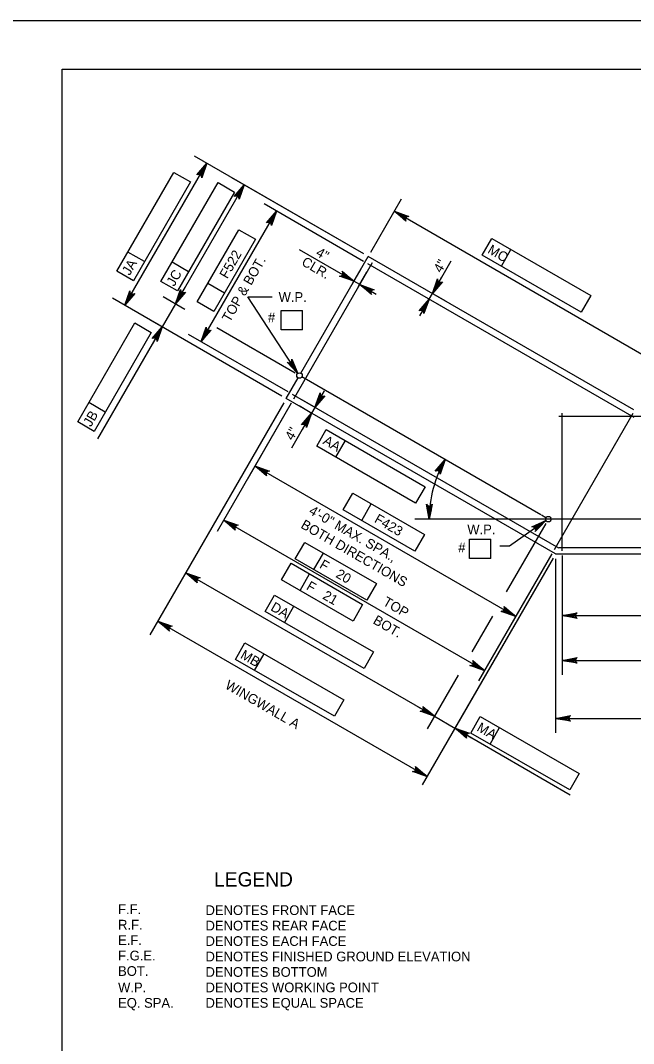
# Model space of a CAD drawing. Extents: x 638255 to 640306, y 296059 to 298435.
# Drawn here: x 639303.6 to 639492.8, y 298119.6 to 298435.5 of the extents above; entities that cross this region are included whole.
import ezdxf

# ---------------------------------------------------------------- set-up
doc = ezdxf.new("R2010")
doc.units = 0
for name, color, linetype in [('2', 7, 'Continuous'), ('Level 10', 7, 'Continuous'), ('Level 3', 7, 'Continuous'), ('Level 4', 7, 'Continuous'), ('Level 6', 7, 'Continuous'), ('PLT-BNDY', 7, 'Continuous')]:
    doc.layers.add(name, color=color, linetype=linetype)

msp = doc.modelspace()

# ---------------------------------------------------------------- linework, layer by layer
at = {"layer": '2'}
for p, q in [((639316.46, 297856.46), (639316.46, 298420.46)), ((639316.46, 298420.46), (640102.46, 298420.46))]:
    msp.add_line(p, q, dxfattribs=at)
at = {"layer": 'Level 10'}
for p, q in [((639390.14, 298326.56), (639410.95, 298362.61)), ((639492.96, 298315.26), (639410.95, 298362.61)), ((639385.63, 298318.74), (639389.29, 298325.09)), ((639464.16, 298282.85), (639390.45, 298325.4)), ((639468.76, 298270.74), (639385.63, 298318.74)), ((639525.91, 298281.49), (639463.28, 298281.49)), ((639465.78, 298281.91), (639464.38, 298282.72)), ((639468.76, 298270.74), (639688.01, 298270.74))]:
    msp.add_line(p, q, dxfattribs=at)
at = {"layer": 'Level 3'}
for points in [[(639372.66, 298384.71), (639371.09, 298380.25), (639371.06, 298380.68), (639370.88, 298381), (639370.64, 298381.2), (639370.34, 298381.31), (639369.98, 298381.31), (639369.58, 298381.12), (639372.66, 298384.71), (639369.98, 298381.31), (639370.34, 298381.31), (639372.66, 298384.71), (639370.64, 298381.2), (639370.88, 298381), (639372.66, 298384.71), (639371.06, 298380.68)], [(639335.77, 298347.52), (639337.34, 298351.98), (639337.36, 298351.77), (639337.38, 298351.55), (639337.47, 298351.39), (639337.56, 298351.23), (639337.68, 298351.13), (639337.8, 298351.03), (639337.95, 298350.98), (639338.1, 298350.92), (639338.28, 298350.92), (639338.46, 298350.93), (639338.66, 298351.02), (639338.85, 298351.11), (639335.77, 298347.52), (639338.66, 298351.02), (639338.46, 298350.93), (639335.77, 298347.52), (639338.28, 298350.92), (639338.1, 298350.92), (639335.77, 298347.52), (639337.95, 298350.98), (639337.8, 298351.03), (639335.77, 298347.52), (639337.68, 298351.13), (639337.56, 298351.23), (639335.77, 298347.52), (639337.47, 298351.39), (639337.38, 298351.55), (639335.77, 298347.52), (639337.36, 298351.77)], [(639456.44, 298251.46), (639451.98, 298253.03), (639452.19, 298253.04), (639452.41, 298253.06), (639452.57, 298253.15), (639452.73, 298253.24), (639452.83, 298253.36), (639452.93, 298253.48), (639452.98, 298253.63), (639453.04, 298253.78), (639453.04, 298253.96), (639453.03, 298254.14), (639452.94, 298254.34), (639452.85, 298254.54), (639456.44, 298251.46), (639452.94, 298254.34), (639453.03, 298254.14), (639456.44, 298251.46), (639453.04, 298253.96), (639453.04, 298253.78), (639456.44, 298251.46), (639452.98, 298253.63), (639452.93, 298253.48), (639456.44, 298251.46), (639452.83, 298253.36), (639452.73, 298253.24), (639456.44, 298251.46), (639452.57, 298253.15), (639452.41, 298253.06), (639456.44, 298251.46), (639452.19, 298253.04)]]:
    msp.add_lwpolyline(points, dxfattribs=at)
at = {"layer": 'Level 4'}
for p, q in [((639335.77, 298347.52), (639361.1, 298391.39)), ((639409.62, 298363.37), (639357.27, 298393.6)), ((639333.34, 298358.03), (639350.96, 298388.54)), ((639350.96, 298388.54), (639356.07, 298385.6)), ((639356.07, 298385.6), (639338.45, 298355.08)), ((639346.95, 298354.9), (639364.57, 298385.41)), ((639364.57, 298385.41), (639369.67, 298382.47)), ((639409.62, 298363.37), (639368.83, 298386.92)), ((639372.66, 298384.71), (639351.43, 298347.94)), ((639369.67, 298382.47), (639352.05, 298351.95)), ((639409.49, 298361.09), (639378.77, 298378.82)), ((639411.72, 298363.93), (639421.2, 298380.36)), ((639359.32, 298336.29), (639382.6, 298376.61)), ((639418.99, 298376.53), (639501, 298329.18)), ((639358.12, 298348.56), (639370.98, 298370.84)), ((639370.98, 298370.84), (639376.09, 298367.9)), ((639376.09, 298367.9), (639363.22, 298345.62)), ((639446.12, 298362.99), (639449.05, 298368.11)), ((639449.05, 298368.11), (639479.61, 298350.56)), ((639341.86, 298361), (639336.76, 298363.95)), ((639406.53, 298354.94), (639389.73, 298364.63)), ((639476.67, 298345.44), (639446.12, 298362.99)), ((639452.04, 298359.59), (639454.98, 298364.7)), ((639355.47, 298357.87), (639350.37, 298360.82)), ((639430.73, 298351.19), (639436.55, 298361.27)), ((639338.45, 298355.08), (639333.34, 298358.03)), ((639406.16, 298354.31), (639408.74, 298358.77)), ((639407.93, 298353.28), (639410.51, 298357.74)), ((639352.05, 298351.95), (639346.95, 298354.9)), ((639366.51, 298351.31), (639361.41, 298354.26)), ((639408.3, 298353.91), (639406.53, 298354.94)), ((639408.3, 298353.92), (639413.4, 298350.97)), ((639432.2, 298353.74), (639433.67, 298356.3)), ((639354.33, 298346.26), (639347.6, 298350.14)), ((639352.9, 298350.49), (639354.38, 298353.04)), ((639373.73, 298350.17), (639381.26, 298350.17)), ((639389.2, 298326.5), (639373.73, 298350.17)), ((639429.7, 298349.42), (639430.72, 298351.19)), ((639431.85, 298350.54), (639434.55, 298348.98)), ((639479.61, 298350.56), (639476.67, 298345.44)), ((639384.3, 298319.5), (639331.95, 298349.73)), ((639351.43, 298347.93), (639347.33, 298340.85)), ((639363.22, 298345.62), (639358.12, 298348.56)), ((639429.7, 298349.42), (639426.75, 298344.31)), ((639430.82, 298348.77), (639433.53, 298347.21)), ((639384.1, 298345.88), (639390.68, 298345.88)), ((639384.1, 298339.98), (639384.1, 298345.88)), ((639390.68, 298339.98), (639390.68, 298345.88)), ((639321.25, 298311.55), (639338.87, 298342.06)), ((639347.33, 298340.85), (639327.37, 298306.26)), ((639338.87, 298342.06), (639343.97, 298339.11)), ((639356.28, 298335.68), (639343.51, 298343.06)), ((639388.39, 298326.6), (639364.21, 298340.55)), ((639343.97, 298339.11), (639326.36, 298308.6)), ((639345.86, 298338.29), (639344.39, 298335.74)), ((639386.21, 298320.77), (639355.49, 298338.5)), ((639390.68, 298339.98), (639384.1, 298339.98)), ((639394.47, 298315.99), (639397.42, 298321.1)), ((639329.77, 298314.52), (639324.67, 298317.47)), ((639384.86, 298317.41), (639343.52, 298245.81)), ((639387.14, 298317.27), (639364.26, 298277.63)), ((639387.14, 298317.27), (639373.76, 298294.09)), ((639393.02, 298314.47), (639389.62, 298316.43)), ((639394.04, 298316.24), (639390.65, 298318.2)), ((639394.48, 298315.99), (639393.45, 298314.22)), ((639393.45, 298314.22), (639387.19, 298303.37)), ((639326.36, 298308.6), (639321.25, 298311.55)), ((639391.98, 298311.67), (639390.5, 298309.11)), ((639395.03, 298304.06), (639397.99, 298309.16)), ((639397.99, 298309.16), (639428.48, 298291.52)), ((639425.53, 298286.42), (639395.03, 298304.06)), ((639400.95, 298300.64), (639403.9, 298305.74)), ((639375.97, 298297.92), (639456.44, 298251.46)), ((639428.48, 298291.52), (639425.53, 298286.42)), ((639403.24, 298284.36), (639406.19, 298289.47)), ((639406.19, 298289.47), (639428.26, 298276.73)), ((639425.31, 298271.62), (639403.24, 298284.36)), ((639408.94, 298281.08), (639411.88, 298286.18)), ((639366.31, 298281.19), (639446.78, 298234.73)), ((639464.98, 298281.49), (639425.33, 298281.49)), ((639465.8, 298281.04), (639454.53, 298273.2)), ((639465.75, 298280.16), (639453.54, 298259.01)), ((639388.42, 298269.22), (639391.37, 298274.33)), ((639391.37, 298274.33), (639413.45, 298261.58)), ((639428.26, 298276.73), (639425.31, 298271.62)), ((639442.17, 298275.28), (639448.75, 298275.28)), ((639442.17, 298269.39), (639442.17, 298275.28)), ((639448.75, 298269.39), (639448.75, 298275.28)), ((639394.12, 298265.93), (639397.07, 298271.04)), ((639454.53, 298273.2), (639451.58, 298273.2)), ((639410.5, 298256.48), (639388.42, 298269.22)), ((639467.99, 298269.41), (639427.61, 298199.48)), ((639467.99, 298269.41), (639437.71, 298216.97)), ((639448.75, 298269.39), (639442.17, 298269.39)), ((639467.62, 298270.81), (639444.94, 298231.53)), ((639467.62, 298270.81), (639454.23, 298247.63)), ((639468.76, 298269.21), (639468.76, 298215.54)), ((639470.8, 298270.23), (639470.8, 298233.44)), ((639470.8, 298270.23), (639470.8, 298247.29)), ((639354.58, 298264.96), (639431.38, 298220.62)), ((639384.17, 298262.76), (639387.12, 298267.86)), ((639387.12, 298267.86), (639409.19, 298255.12)), ((639406.25, 298250.01), (639384.17, 298262.76)), ((639389.87, 298259.47), (639392.82, 298264.57)), ((639413.45, 298261.58), (639410.5, 298256.48)), ((639379.1, 298252.94), (639382.04, 298258.05)), ((639382.04, 298258.05), (639412.59, 298240.5)), ((639409.66, 298235.39), (639379.1, 298252.94)), ((639385.03, 298249.53), (639387.96, 298254.65)), ((639409.19, 298255.12), (639406.25, 298250.01)), ((639345.94, 298250), (639429.07, 298202.01)), ((639449.25, 298251.58), (639442.88, 298240.55)), ((639470.8, 298251.71), (639685.96, 298251.71)), ((639369.95, 298238.18), (639372.88, 298243.29)), ((639372.88, 298243.29), (639403.44, 298225.74)), ((639375.87, 298234.77), (639378.81, 298239.89)), ((639412.59, 298240.5), (639409.66, 298235.39)), ((639400.5, 298220.63), (639369.95, 298238.18)), ((639470.8, 298237.86), (639685.96, 298237.86)), ((639438.69, 298233.28), (639429.17, 298216.8)), ((639403.44, 298225.74), (639400.5, 298220.63)), ((639428.83, 298222.1), (639426.28, 298223.57)), ((639431.38, 298220.62), (639437.71, 298216.97)), ((639442.59, 298215.45), (639445.53, 298220.56)), ((639445.53, 298220.56), (639476.08, 298203.01)), ((639468.76, 298219.96), (639688.01, 298219.96)), ((639437.72, 298216.98), (639473.23, 298196.38)), ((639440.26, 298215.5), (639442.81, 298214.02)), ((639473.15, 298197.9), (639442.59, 298215.45)), ((639448.52, 298212.05), (639451.45, 298217.16)), ((639476.08, 298203.01), (639473.15, 298197.9))]:
    msp.add_line(p, q, dxfattribs=at)
for points in [[(639361.1, 298391.39), (639359.53, 298386.92), (639359.49, 298387.36), (639359.32, 298387.67), (639359.07, 298387.87), (639358.78, 298387.98), (639358.42, 298387.98), (639358.02, 298387.79), (639361.1, 298391.39), (639358.42, 298387.98), (639358.78, 298387.98), (639361.1, 298391.39), (639359.07, 298387.87), (639359.32, 298387.67), (639361.1, 298391.39), (639359.49, 298387.36)], [(639382.6, 298376.61), (639381.03, 298372.15), (639381, 298372.58), (639380.82, 298372.9), (639380.57, 298373.1), (639380.28, 298373.21), (639379.91, 298373.2), (639379.52, 298373.02), (639382.6, 298376.61), (639379.91, 298373.2), (639380.28, 298373.21), (639382.6, 298376.61), (639380.57, 298373.1), (639380.82, 298372.9), (639382.6, 298376.61), (639381, 298372.58)], [(639418.99, 298376.53), (639423.45, 298374.96), (639423.02, 298374.92), (639422.7, 298374.74), (639422.5, 298374.5), (639422.39, 298374.2), (639422.4, 298373.84), (639422.58, 298373.44), (639418.99, 298376.53), (639422.4, 298373.84), (639422.39, 298374.2), (639418.99, 298376.53), (639422.5, 298374.5), (639422.7, 298374.74), (639418.99, 298376.53), (639423.02, 298374.92)], [(639406.53, 298354.94), (639402.06, 298356.51), (639402.5, 298356.55), (639402.81, 298356.73), (639403.02, 298356.97), (639403.12, 298357.26), (639403.12, 298357.63), (639402.93, 298358.02), (639406.53, 298354.94), (639403.12, 298357.63), (639403.12, 298357.26), (639406.53, 298354.94), (639403.02, 298356.97), (639402.81, 298356.73), (639406.53, 298354.94), (639402.5, 298356.55)], [(639408.3, 298353.91), (639412.76, 298352.34), (639412.33, 298352.31), (639412.01, 298352.13), (639411.81, 298351.88), (639411.7, 298351.59), (639411.7, 298351.23), (639411.89, 298350.83), (639408.3, 298353.91), (639411.7, 298351.23), (639411.7, 298351.59), (639408.3, 298353.91), (639411.81, 298351.88), (639412.01, 298352.13), (639408.3, 298353.91), (639412.33, 298352.31)], [(639430.73, 298351.19), (639432.3, 298355.65), (639432.33, 298355.22), (639432.51, 298354.9), (639432.75, 298354.7), (639433.05, 298354.59), (639433.41, 298354.6), (639433.81, 298354.78), (639430.73, 298351.19), (639433.41, 298354.6), (639433.05, 298354.59), (639430.73, 298351.19), (639432.75, 298354.7), (639432.51, 298354.9), (639430.73, 298351.19), (639432.33, 298355.22)], [(639351.43, 298347.94), (639353, 298352.4), (639353.03, 298351.97), (639353.21, 298351.65), (639353.45, 298351.45), (639353.75, 298351.34), (639354.11, 298351.34), (639354.51, 298351.53), (639351.43, 298347.94), (639354.11, 298351.34), (639353.75, 298351.34), (639351.43, 298347.94), (639353.45, 298351.45), (639353.21, 298351.65), (639351.43, 298347.94), (639353.03, 298351.97)], [(639429.7, 298349.42), (639428.13, 298344.95), (639428.09, 298345.39), (639427.92, 298345.7), (639427.67, 298345.91), (639427.38, 298346.01), (639427.01, 298346.01), (639426.62, 298345.83), (639429.7, 298349.42), (639427.01, 298346.01), (639427.38, 298346.01), (639429.7, 298349.42), (639427.67, 298345.91), (639427.92, 298345.7), (639429.7, 298349.42), (639428.09, 298345.39)], [(639347.33, 298340.85), (639345.76, 298336.38), (639345.73, 298336.82), (639345.55, 298337.13), (639345.31, 298337.33), (639345.01, 298337.44), (639344.65, 298337.44), (639344.25, 298337.25), (639347.33, 298340.85), (639344.65, 298337.44), (639345.01, 298337.44), (639347.33, 298340.85), (639345.31, 298337.33), (639345.55, 298337.13), (639347.33, 298340.85), (639345.73, 298336.82)], [(639359.32, 298336.29), (639360.89, 298340.75), (639360.93, 298340.32), (639361.1, 298340), (639361.35, 298339.8), (639361.64, 298339.69), (639362.01, 298339.69), (639362.4, 298339.88), (639359.32, 298336.29), (639362.01, 298339.69), (639361.64, 298339.69), (639359.32, 298336.29), (639361.35, 298339.8), (639361.1, 298340), (639359.32, 298336.29), (639360.93, 298340.32)], [(639389.2, 298326.5), (639385.93, 298329.92), (639386.33, 298329.75), (639386.69, 298329.77), (639386.98, 298329.9), (639387.22, 298330.11), (639387.37, 298330.44), (639387.39, 298330.87), (639389.2, 298326.5), (639387.37, 298330.44), (639387.22, 298330.11), (639389.2, 298326.5), (639386.98, 298329.9), (639386.69, 298329.77), (639389.2, 298326.5), (639386.33, 298329.75)], [(639394.47, 298315.99), (639396.05, 298320.46), (639396.08, 298320.02), (639396.26, 298319.71), (639396.5, 298319.5), (639396.8, 298319.39), (639397.16, 298319.4), (639397.56, 298319.58), (639394.47, 298315.99), (639397.16, 298319.4), (639396.8, 298319.39), (639394.47, 298315.99), (639396.5, 298319.5), (639396.26, 298319.71), (639394.47, 298315.99), (639396.08, 298320.02)], [(639393.45, 298314.22), (639391.88, 298309.75), (639391.85, 298310.19), (639391.67, 298310.51), (639391.42, 298310.71), (639391.13, 298310.82), (639390.76, 298310.81), (639390.37, 298310.63), (639393.45, 298314.22), (639390.76, 298310.81), (639391.13, 298310.82), (639393.45, 298314.22), (639391.42, 298310.71), (639391.67, 298310.51), (639393.45, 298314.22), (639391.85, 298310.19)], [(639434.68, 298299.87), (639433.11, 298295.41), (639433.07, 298295.84), (639432.89, 298296.16), (639432.65, 298296.36), (639432.35, 298296.47), (639431.99, 298296.46), (639431.6, 298296.28), (639434.68, 298299.87), (639431.99, 298296.46), (639432.35, 298296.47), (639434.68, 298299.87), (639432.65, 298296.36), (639432.89, 298296.16), (639434.68, 298299.87), (639433.07, 298295.84)], [(639375.97, 298297.92), (639380.43, 298296.35), (639380, 298296.31), (639379.68, 298296.13), (639379.48, 298295.89), (639379.37, 298295.59), (639379.37, 298295.23), (639379.56, 298294.84), (639375.97, 298297.92), (639379.37, 298295.23), (639379.37, 298295.59), (639375.97, 298297.92), (639379.48, 298295.89), (639379.68, 298296.13), (639375.97, 298297.92), (639380, 298296.31)], [(639429.75, 298281.49), (639428.88, 298286.14), (639429.13, 298285.78), (639429.44, 298285.59), (639429.75, 298285.54), (639430.06, 298285.59), (639430.38, 298285.78), (639430.63, 298286.14), (639429.75, 298281.49), (639430.38, 298285.78), (639430.06, 298285.59), (639429.75, 298281.49), (639429.75, 298285.54), (639429.44, 298285.59), (639429.75, 298281.49), (639429.13, 298285.78)], [(639366.31, 298281.19), (639370.77, 298279.62), (639370.34, 298279.58), (639370.02, 298279.4), (639369.82, 298279.16), (639369.71, 298278.86), (639369.71, 298278.5), (639369.9, 298278.1), (639366.31, 298281.19), (639369.71, 298278.5), (639369.71, 298278.86), (639366.31, 298281.19), (639369.82, 298279.16), (639370.02, 298279.4), (639366.31, 298281.19), (639370.34, 298279.58)], [(639465.8, 298281.04), (639462.48, 298277.67), (639462.63, 298278.08), (639462.6, 298278.44), (639462.47, 298278.73), (639462.25, 298278.95), (639461.92, 298279.1), (639461.48, 298279.1), (639465.8, 298281.04), (639461.92, 298279.1), (639462.25, 298278.95), (639465.8, 298281.04), (639462.47, 298278.73), (639462.6, 298278.44), (639465.8, 298281.04), (639462.63, 298278.08)], [(639354.58, 298264.96), (639359.04, 298263.39), (639358.61, 298263.36), (639358.29, 298263.18), (639358.09, 298262.94), (639357.98, 298262.64), (639357.99, 298262.28), (639358.17, 298261.88), (639354.58, 298264.96), (639357.99, 298262.28), (639357.98, 298262.64), (639354.58, 298264.96), (639358.09, 298262.94), (639358.29, 298263.18), (639354.58, 298264.96), (639358.61, 298263.36)], [(639470.8, 298251.71), (639475.45, 298252.58), (639475.1, 298252.34), (639474.91, 298252.02), (639474.86, 298251.71), (639474.91, 298251.4), (639475.1, 298251.09), (639475.45, 298250.84), (639470.8, 298251.71), (639475.1, 298251.09), (639474.91, 298251.4), (639470.8, 298251.71), (639474.86, 298251.71), (639474.91, 298252.02), (639470.8, 298251.71), (639475.1, 298252.34)], [(639345.94, 298250), (639350.41, 298248.43), (639349.97, 298248.4), (639349.66, 298248.22), (639349.45, 298247.97), (639349.34, 298247.68), (639349.35, 298247.32), (639349.53, 298246.92), (639345.94, 298250), (639349.35, 298247.32), (639349.34, 298247.68), (639345.94, 298250), (639349.45, 298247.97), (639349.66, 298248.22), (639345.94, 298250), (639349.97, 298248.4)], [(639446.78, 298234.73), (639442.32, 298236.29), (639442.75, 298236.33), (639443.07, 298236.51), (639443.27, 298236.75), (639443.38, 298237.05), (639443.37, 298237.41), (639443.19, 298237.81), (639446.78, 298234.73), (639443.37, 298237.41), (639443.38, 298237.05), (639446.78, 298234.73), (639443.27, 298236.75), (639443.07, 298236.51), (639446.78, 298234.73), (639442.75, 298236.33)], [(639470.8, 298237.86), (639475.45, 298238.74), (639475.1, 298238.49), (639474.91, 298238.18), (639474.86, 298237.86), (639474.91, 298237.55), (639475.1, 298237.24), (639475.45, 298236.99), (639470.8, 298237.86), (639475.1, 298237.24), (639474.91, 298237.55), (639470.8, 298237.86), (639474.86, 298237.86), (639474.91, 298238.18), (639470.8, 298237.86), (639475.1, 298238.49)], [(639431.38, 298220.62), (639426.91, 298222.19), (639427.35, 298222.23), (639427.66, 298222.41), (639427.87, 298222.65), (639427.98, 298222.95), (639427.97, 298223.31), (639427.79, 298223.7), (639431.38, 298220.62), (639427.97, 298223.31), (639427.98, 298222.95), (639431.38, 298220.62), (639427.87, 298222.65), (639427.66, 298222.41), (639431.38, 298220.62), (639427.35, 298222.23)], [(639468.76, 298219.96), (639473.41, 298220.83), (639473.05, 298220.59), (639472.87, 298220.28), (639472.81, 298219.96), (639472.87, 298219.65), (639473.05, 298219.34), (639473.41, 298219.09), (639468.76, 298219.96), (639473.05, 298219.34), (639472.87, 298219.65), (639468.76, 298219.96), (639472.81, 298219.96), (639472.87, 298220.28), (639468.76, 298219.96), (639473.05, 298220.59)], [(639437.72, 298216.98), (639442.18, 298215.4), (639441.74, 298215.36), (639441.43, 298215.19), (639441.23, 298214.94), (639441.12, 298214.65), (639441.12, 298214.28), (639441.3, 298213.89), (639437.72, 298216.98), (639441.12, 298214.28), (639441.12, 298214.65), (639437.72, 298216.98), (639441.23, 298214.94), (639441.43, 298215.19), (639437.72, 298216.98), (639441.74, 298215.36)], [(639429.07, 298202.01), (639424.61, 298203.58), (639425.04, 298203.61), (639425.36, 298203.79), (639425.56, 298204.03), (639425.67, 298204.33), (639425.67, 298204.69), (639425.48, 298205.09), (639429.07, 298202.01), (639425.67, 298204.69), (639425.67, 298204.33), (639429.07, 298202.01), (639425.56, 298204.03), (639425.36, 298203.79), (639429.07, 298202.01), (639425.04, 298203.61)]]:
    msp.add_lwpolyline(points, dxfattribs=at)
for points in [[(639359.2, 298389.08), (639360.05, 298388.59), (639361.1, 298391.39)], [(639370.76, 298382.41), (639371.61, 298381.91), (639372.66, 298384.71)], [(639380.7, 298374.3), (639381.55, 298373.81), (639382.6, 298376.61)], [(639421.79, 298375.48), (639421.3, 298374.63), (639418.99, 298376.53)], [(639431.77, 298353.99), (639432.62, 298353.5), (639430.72, 298351.19)], [(639352.48, 298350.73), (639353.33, 298350.24), (639351.43, 298347.93)], [(639427.8, 298347.11), (639428.65, 298346.62), (639429.7, 298349.42)], [(639345.44, 298338.54), (639346.29, 298338.05), (639347.33, 298340.85)], [(639360.37, 298339.09), (639361.22, 298338.6), (639359.32, 298336.29)], [(639388, 298329.24), (639387.18, 298328.7), (639389.2, 298326.5)], [(639395.52, 298318.79), (639396.37, 298318.3), (639394.48, 298315.99)], [(639391.55, 298311.91), (639392.4, 298311.42), (639393.45, 298314.22)], [(639432.87, 298297.49), (639433.74, 298297.03), (639434.68, 298299.87)], [(639378.77, 298296.87), (639378.27, 298296.02), (639375.97, 298297.92)], [(639429.38, 298284.45), (639430.36, 298284.41), (639429.75, 298281.49)], [(639369.11, 298280.14), (639368.61, 298279.29), (639366.31, 298281.19)], [(639463.1, 298279.76), (639463.66, 298278.96), (639465.8, 298281.04)], [(639357.38, 298263.92), (639356.89, 298263.07), (639354.58, 298264.97)], [(639473.75, 298252.2), (639473.75, 298251.22), (639470.8, 298251.71)], [(639348.74, 298248.95), (639348.25, 298248.1), (639345.94, 298250)], [(639444.47, 298236.63), (639443.98, 298235.78), (639446.78, 298234.73)], [(639473.75, 298238.36), (639473.75, 298237.37), (639470.8, 298237.86)], [(639429.07, 298222.52), (639428.58, 298221.67), (639431.38, 298220.62)], [(639471.7, 298220.46), (639471.7, 298219.47), (639468.76, 298219.96)], [(639440.51, 298215.92), (639440.02, 298215.07), (639437.71, 298216.97)], [(639426.76, 298203.9), (639426.27, 298203.05), (639429.07, 298202.01)]]:
    msp.add_lwpolyline(points, close=True, dxfattribs=at)
for centre in [(639389.72, 298325.83), (639466.52, 298281.49)]:
    msp.add_circle(centre, 0.849, dxfattribs=at)
msp.add_arc((639466.52, 298281.49), 36.77, 150, 180, dxfattribs=at)
at = {"layer": 'Level 6'}
for p, q in [((639387.91, 298318.6), (639412.21, 298360.7)), ((639493.06, 298312.84), (639410.82, 298360.32)), ((639469.78, 298272.51), (639387.53, 298320)), ((639468.38, 298272.14), (639492.69, 298314.24)), ((639609.72, 298313.21), (639469.78, 298313.21)), ((639470.8, 298271.76), (639470.8, 298314.23)), ((639469.78, 298272.79), (639686.99, 298272.79))]:
    msp.add_line(p, q, dxfattribs=at)
at = {"layer": 'PLT-BNDY'}
msp.add_lwpolyline([(639276.46, 298435.46), (640117.46, 298435.46), (640117.46, 297841.46), (639276.46, 297841.46)], close=True, dxfattribs=at)

# ---------------------------------------------------------------- texts
at = {"layer": 'Level 4'}
for s, height, rotation, p in [('MC', 3, 330.127, (639447.54, 298363.82)), ('F522', 3, 60, (639367.41, 298355.5)), ('4"', 3, 330, (639394.51, 298362.98)), ('JA', 3, 60, (639337.3, 298356.54)), ('TOP & BOT.', 3, 60, (639368.19, 298342.07)), ('CLR.', 3, 330, (639390.09, 298360.08)), ('4"', 3, 60, (639433.47, 298357.32)), ('JC', 3, 60, (639351.04, 298353.15)), ('JB', 3, 60, (639325.34, 298309.8)), ('4"', 3, 60, (639387.62, 298305.55)), ('AA', 3, 329.9509, (639396.7, 298304.89)), ('4\'-0" MAX. SPA.,', 3.0001, 330, (639392.36, 298283.27)), ('BOTH DIRECTIONS', 3.0001, 330, (639389.86, 298278.94)), ('F423', 3, 330, (639412.57, 298280.69)), ('F   20', 3, 330, (639395.64, 298266.61)), ('F   21', 3, 330, (639391.58, 298259.96)), ('DA', 3, 330.127, (639380.56, 298253.49)), ('TOP', 3, 330, (639415.19, 298255.13)), ('BOT.', 3, 330, (639412.16, 298249.44)), ('MB', 3, 330.127, (639371.22, 298238.73)), ('WINGWALL A', 3, 330, (639366.49, 298229.4)), ('MA', 3, 330.127, (639444.21, 298216.32))]:
    msp.add_text(s, height=height, rotation=rotation, dxfattribs=at).set_placement(p)
for s, height, p in [('W.P. ', 3, (639383.26, 298348.58)), ('#', 3, (639379.98, 298342.27)), ('W.P. ', 3, (639441.51, 298276.82)), ('#', 3, (639438.72, 298271.24)), ('LEGEND', 4.421, (639363.36, 298168.07)), ('F.F.', 3, (639333.71, 298159.56)), ('DENOTES FRONT FACE', 3.0001, (639360.7, 298159.27)), ('R.F.', 3, (639333.71, 298154.79)), ('DENOTES REAR FACE', 3.0001, (639360.7, 298154.5)), ('E.F.', 3, (639333.71, 298150.02)), ('DENOTES EACH FACE', 3.0001, (639360.7, 298149.73)), ('F.G.E.', 3, (639333.71, 298145.25)), ('DENOTES FINISHED GROUND ELEVATION', 3.0001, (639360.7, 298144.96)), ('BOT.', 3, (639333.71, 298140.48)), ('DENOTES BOTTOM', 3.0001, (639360.7, 298140.19)), ('W.P.', 3, (639333.71, 298135.42)), ('DENOTES WORKING POINT', 3.0001, (639360.7, 298135.42)), ('EQ. SPA.', 3, (639333.71, 298130.65)), ('DENOTES EQUAL SPACE', 3.0001, (639360.7, 298130.65))]:
    msp.add_text(s, height=height, dxfattribs=at).set_placement(p)

doc.saveas('drawing.dxf')
